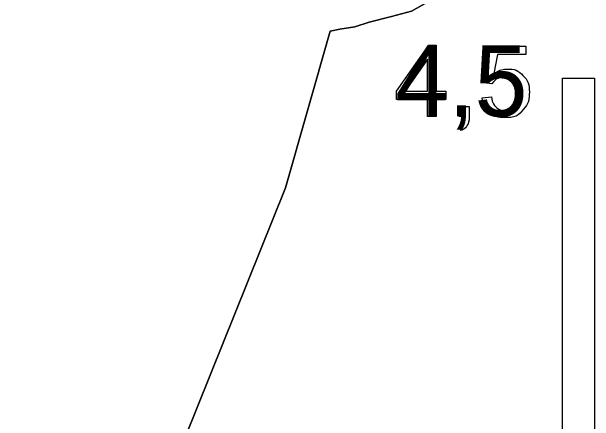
# Model space of a CAD drawing. Extents: x 700746 to 706058, y 6570320 to 6580460.
# Drawn here: x 704313.42 to 704359.32, y 6576011.36 to 6576043.6 of the extents above; entities that cross this region are included whole.
import ezdxf

# ---------------------------------------------------------------- set-up
doc = ezdxf.new("R2010")
doc.units = 0
for name, color, linetype in [('Default', 7, 'Continuous'), ('GEOLPUNKT', 7, 'Continuous'), ('Plokid', 7, 'Continuous'), ('Täide', 7, 'Continuous')]:
    doc.layers.add(name, color=color, linetype=linetype)

msp = doc.modelspace()

# ---------------------------------------------------------------- linework, layer by layer
at = {"layer": 'Default'}
msp.add_lwpolyline([(704326.079, 6576007.625), (704334.978, 6576029.746), (704338.494, 6576042.054), (704339.262, 6576042.21), (704340.441, 6576042.405), (704341.584, 6576042.761), (704343.347, 6576043.215), (704344.918, 6576043.645), (704347.446, 6576045.075), (704349.03, 6576044.449), (704359.316, 6576059.144), (704368.101, 6576073.891), (704369.838, 6576076.495), (704370.215, 6576076.784), (704372.027, 6576077.256), (704373.386, 6576077.389), (704377.236, 6576086.083), (704378.822, 6576085.731), (704384.538, 6576088.343), (704394.574, 6576091.94), (704400.127, 6576089.874)], dxfattribs=at)
at = {"layer": 'GEOLPUNKT'}
for points in [[(704346.163, 6576035.359), (704346.163, 6576036.699), (704343.734, 6576036.699), (704343.734, 6576037.331), (704346.287, 6576040.959), (704346.85, 6576040.959), (704346.85, 6576037.331), (704347.606, 6576037.331), (704347.606, 6576036.699), (704346.85, 6576036.699), (704346.85, 6576035.359), (704346.163, 6576035.359)], [(704351.251, 6576037.924), (704350.606, 6576038.009), (704351.149, 6576040.886), (704353.931, 6576040.886), (704353.931, 6576040.229), (704351.698, 6576040.229), (704351.396, 6576038.726)], [(704346.163, 6576037.331), (704346.163, 6576039.859), (704344.41, 6576037.331), (704346.163, 6576037.331)], [(704350.483, 6576036.827), (704351.204, 6576036.887)], [(704348.681, 6576035.359), (704348.681, 6576036.14), (704349.463, 6576036.14), (704349.463, 6576035.359)], [(704349.07, 6576035.359), (704348.681, 6576035.359)], [(704348.827, 6576034.249), (704348.634, 6576034.543)]]:
    msp.add_lwpolyline(points, dxfattribs=at)
msp.add_lwpolyline([(704356.816, 6576038.371), (704359.316, 6576038.371), (704359.316, 6576008.371), (704356.816, 6576008.371)], close=True, dxfattribs=at)
for points in [[(704351.396, 6576038.726), (704351.901, 6576039.076), (704352.454, 6576039.076), (704353.188, 6576039.076), (704353.692, 6576038.568), (704354.196, 6576038.059), (704354.196, 6576037.26), (704354.196, 6576036.5), (704353.753, 6576035.945), (704353.214, 6576035.265), (704352.282, 6576035.265), (704351.518, 6576035.265), (704351.035, 6576035.693), (704350.551, 6576036.12), (704350.483, 6576036.827)], [(704351.204, 6576036.887), (704351.284, 6576036.359), (704351.576, 6576036.094), (704351.867, 6576035.828), (704352.282, 6576035.828), (704352.782, 6576035.828), (704353.124, 6576036.203), (704353.466, 6576036.579), (704353.466, 6576037.199), (704353.466, 6576037.789), (704353.137, 6576038.129), (704352.809, 6576038.47), (704352.271, 6576038.47), (704351.936, 6576038.47), (704351.67, 6576038.318), (704351.404, 6576038.166), (704351.251, 6576037.924)], [(704348.634, 6576034.543), (704348.852, 6576034.639), (704348.955, 6576034.825), (704349.059, 6576035.01), (704349.07, 6576035.359)], [(704349.463, 6576035.359), (704349.463, 6576034.926), (704349.31, 6576034.66), (704349.158, 6576034.394), (704348.827, 6576034.249)]]:
    msp.add_open_spline(points, degree=3, dxfattribs=at)
at = {"layer": 'Plokid'}
msp.add_lwpolyline([(704326.079, 6576007.625), (704334.978, 6576029.746), (704338.494, 6576042.054), (704339.262, 6576042.21), (704340.441, 6576042.405), (704341.584, 6576042.761), (704343.347, 6576043.215), (704344.918, 6576043.645), (704347.446, 6576045.075), (704349.03, 6576044.449), (704359.316, 6576059.144), (704368.101, 6576073.891), (704369.838, 6576076.495), (704370.215, 6576076.784), (704372.027, 6576077.256), (704373.386, 6576077.389), (704377.236, 6576086.083), (704378.822, 6576085.731), (704384.538, 6576088.343), (704394.574, 6576091.94), (704400.127, 6576089.874)], dxfattribs=at)
at = {"layer": 'Täide'}
msp.add_lwpolyline([(704369.838, 6576076.495), (704368.101, 6576073.891), (704359.316, 6576059.144), (704349.031, 6576044.449), (704347.446, 6576045.075), (704344.918, 6576043.645), (704343.347, 6576043.215), (704341.584, 6576042.761), (704340.441, 6576042.405), (704339.262, 6576042.21), (704338.494, 6576042.054), (704334.978, 6576029.746), (704326.079, 6576007.625), (704320.75, 6575979.455), (704319.514, 6575975.001), (704315.094, 6575968.168), (704315.093, 6575968.167), (704314.744, 6575967.307), (704314.487, 6575966.479), (704313.418, 6575963.852)], dxfattribs=at)

# ---------------------------------------------------------------- texts
at = {"layer": 'GEOLPUNKT'}
msp.add_text('4,5', height=5.6, dxfattribs=at).set_placement((704343.636, 6576035.359))

doc.saveas('drawing.dxf')
